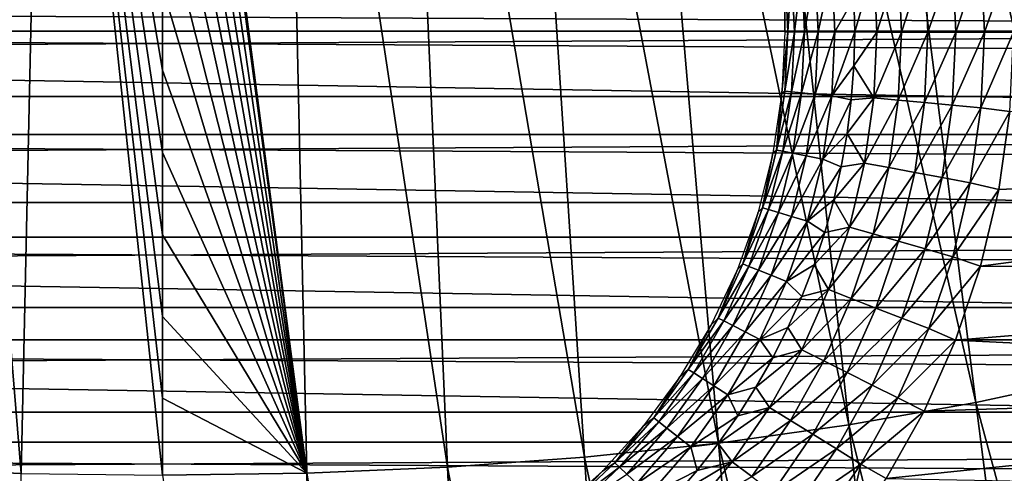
# Model space of a CAD drawing. Header units: millimetres. Extents: x -300 to 300, y -500 to 500.
# Tile 423 of 656: x -2 to 15, y -118 to -110. Entities that reach past the tile are written whole.
import ezdxf

# ---------------------------------------------------------------- set-up
doc = ezdxf.new("R2010")
doc.units = ezdxf.units.MM
doc.header["$LTSCALE"] = 81.481481
for name, color, linetype in [('19', 7, 'CONTINUOUS'), ('20', 7, 'CONTINUOUS'), ('34', 7, 'CONTINUOUS'), ('5', 7, 'CONTINUOUS'), ('51', 7, 'CONTINUOUS'), ('52', 7, 'CONTINUOUS'), ('53', 7, 'CONTINUOUS'), ('54', 7, 'CONTINUOUS'), ('6', 7, 'CONTINUOUS'), ('63', 7, 'CONTINUOUS')]:
    doc.layers.add(name, color=color, linetype=linetype)

msp = doc.modelspace()

# ---------------------------------------------------------------- linework, layer by layer
at = {"layer": '19', "color": 7, "linetype": 'CONTINUOUS'}
for points in [[(13.601, -97.05, 77.168), (18.48, -115.49, 77.172), (15.349, -96.597, 77.159), (13.601, -97.05, 77.168)], [(11.806, -97.44, 77.176), (16.375, -116.029, 77.184), (13.601, -97.05, 77.168), (11.806, -97.44, 77.176)], [(16.375, -116.029, 77.184), (18.48, -115.49, 77.172), (13.601, -97.05, 77.168), (16.375, -116.029, 77.184)], [(9.962, -97.769, 77.183), (14.214, -116.495, 77.196), (11.806, -97.44, 77.176), (9.962, -97.769, 77.183)], [(14.214, -116.495, 77.196), (16.375, -116.029, 77.184), (11.806, -97.44, 77.176), (14.214, -116.495, 77.196)], [(8.069, -98.037, 77.189), (11.993, -116.887, 77.206), (9.962, -97.769, 77.183), (8.069, -98.037, 77.189)], [(11.993, -116.887, 77.206), (14.214, -116.495, 77.196), (9.962, -97.769, 77.183), (11.993, -116.887, 77.206)], [(6.127, -98.245, 77.193), (9.714, -117.206, 77.214), (8.069, -98.037, 77.189), (6.127, -98.245, 77.193)], [(9.714, -117.206, 77.214), (11.993, -116.887, 77.206), (8.069, -98.037, 77.189), (9.714, -117.206, 77.214)], [(4.135, -98.393, 77.197), (7.376, -117.454, 77.22), (6.127, -98.245, 77.193), (4.135, -98.393, 77.197)], [(7.376, -117.454, 77.22), (9.714, -117.206, 77.214), (6.127, -98.245, 77.193), (7.376, -117.454, 77.22)], [(2.093, -98.481, 77.199), (4.978, -117.63, 77.225), (4.135, -98.393, 77.197), (2.093, -98.481, 77.199)], [(4.978, -117.63, 77.225), (7.376, -117.454, 77.22), (4.135, -98.393, 77.197), (4.978, -117.63, 77.225)], [(0, -98.511, 77.199), (2.519, -117.735, 77.228), (2.093, -98.481, 77.199), (0, -98.511, 77.199)], [(0, -98.915, 77.2), (2.519, -117.735, 77.228), (0, -98.511, 77.199), (0, -98.915, 77.2)], [(2.519, -117.735, 77.228), (4.978, -117.63, 77.225), (2.093, -98.481, 77.199), (2.519, -117.735, 77.228)], [(0, -100.407, 77.203), (2.519, -117.735, 77.228), (0, -98.915, 77.2), (0, -100.407, 77.203)], [(0, -101.893, 77.206), (2.519, -117.735, 77.228), (0, -100.407, 77.203), (0, -101.893, 77.206)], [(0, -103.372, 77.209), (2.519, -117.735, 77.228), (0, -101.893, 77.206), (0, -103.372, 77.209)], [(0, -104.845, 77.211), (2.519, -117.735, 77.228), (0, -103.372, 77.209), (0, -104.845, 77.211)], [(0, -106.313, 77.214), (2.519, -117.735, 77.228), (0, -104.845, 77.211), (0, -106.313, 77.214)], [(0, -107.774, 77.216), (2.519, -117.735, 77.228), (0, -106.313, 77.214), (0, -107.774, 77.216)], [(0, -109.229, 77.218), (2.519, -117.735, 77.228), (0, -107.774, 77.216), (0, -109.229, 77.218)], [(0, -110.679, 77.221), (2.519, -117.735, 77.228), (0, -109.229, 77.218), (0, -110.679, 77.221)], [(0, -112.122, 77.222), (2.519, -117.735, 77.228), (0, -110.679, 77.221), (0, -112.122, 77.222)], [(0, -113.56, 77.224), (2.519, -117.735, 77.228), (0, -112.122, 77.222), (0, -113.56, 77.224)], [(0, -114.992, 77.226), (2.519, -117.735, 77.228), (0, -113.56, 77.224), (0, -114.992, 77.226)], [(0, -116.419, 77.228), (2.519, -117.735, 77.228), (0, -114.992, 77.226), (0, -116.419, 77.228)], [(14.214, -116.495, 77.196), (19.152, -134.77, 77.173), (16.375, -116.029, 77.184), (14.214, -116.495, 77.196)], [(0, -117.77, 77.229), (2.519, -117.735, 77.228), (0, -116.419, 77.228), (0, -117.77, 77.229)], [(11.993, -116.887, 77.206), (16.623, -135.309, 77.188), (14.214, -116.495, 77.196), (11.993, -116.887, 77.206)], [(16.623, -135.309, 77.188), (19.152, -134.77, 77.173), (14.214, -116.495, 77.196), (16.623, -135.309, 77.188)], [(9.714, -117.206, 77.214), (14.026, -135.763, 77.201), (11.993, -116.887, 77.206), (9.714, -117.206, 77.214)], [(14.026, -135.763, 77.201), (16.623, -135.309, 77.188), (11.993, -116.887, 77.206), (14.026, -135.763, 77.201)], [(7.376, -117.454, 77.22), (11.361, -136.133, 77.212), (9.714, -117.206, 77.214), (7.376, -117.454, 77.22)], [(11.361, -136.133, 77.212), (14.026, -135.763, 77.201), (9.714, -117.206, 77.214), (11.361, -136.133, 77.212)], [(4.978, -117.63, 77.225), (8.626, -136.419, 77.221), (7.376, -117.454, 77.22), (4.978, -117.63, 77.225)], [(8.626, -136.419, 77.221), (11.361, -136.133, 77.212), (7.376, -117.454, 77.22), (8.626, -136.419, 77.221)], [(2.519, -117.735, 77.228), (5.821, -136.623, 77.227), (4.978, -117.63, 77.225), (2.519, -117.735, 77.228)], [(5.821, -136.623, 77.227), (8.626, -136.419, 77.221), (4.978, -117.63, 77.225), (5.821, -136.623, 77.227)], [(0, -117.77, 77.229), (2.946, -136.745, 77.231), (2.519, -117.735, 77.228), (0, -117.77, 77.229)], [(2.946, -136.745, 77.231), (5.821, -136.623, 77.227), (2.519, -117.735, 77.228), (2.946, -136.745, 77.231)]]:
    msp.add_3dface(points, dxfattribs=at)
at = {"layer": '20', "color": 7, "linetype": 'CONTINUOUS'}
for points in [[(-2.474, -117.736, 77.228), (-4.062, -98.397, 77.197), (-4.89, -117.635, 77.225), (-2.474, -117.736, 77.228)], [(-2.055, -98.482, 77.199), (-4.062, -98.397, 77.197), (-2.474, -117.736, 77.228), (-2.055, -98.482, 77.199)], [(0, -117.77, 77.229), (-2.055, -98.482, 77.199), (-2.474, -117.736, 77.228), (0, -117.77, 77.229)], [(0, -117.77, 77.229), (0, -116.419, 77.228), (-2.055, -98.482, 77.199), (0, -117.77, 77.229)], [(0, -116.419, 77.228), (0, -114.992, 77.226), (-2.055, -98.482, 77.199), (0, -116.419, 77.228)], [(0, -114.992, 77.226), (0, -113.56, 77.224), (-2.055, -98.482, 77.199), (0, -114.992, 77.226)], [(0, -113.56, 77.224), (0, -112.122, 77.222), (-2.055, -98.482, 77.199), (0, -113.56, 77.224)], [(0, -112.122, 77.222), (0, -110.679, 77.221), (-2.055, -98.482, 77.199), (0, -112.122, 77.222)], [(0, -110.679, 77.221), (0, -109.229, 77.218), (-2.055, -98.482, 77.199), (0, -110.679, 77.221)], [(-2.474, -117.736, 77.228), (-4.89, -117.635, 77.225), (-2.893, -136.746, 77.231), (-2.474, -117.736, 77.228)]]:
    msp.add_3dface(points, dxfattribs=at)
at = {"layer": '34', "color": 7, "linetype": 'CONTINUOUS'}
for points in [[(53, -109.5, 501.493), (53, -110, 501.493), (-53, -109.5, 501.493), (53, -109.5, 501.493)], [(-53, -109.5, 501.493), (53, -110, 501.493), (-53, -110, 501.493), (-53, -109.5, 501.493)], [(53, -110, 501.493), (52.969, -111.803, 501.493), (-53, -110, 501.493), (53, -110, 501.493)], [(-53, -110, 501.493), (52.969, -111.803, 501.493), (-52.969, -111.803, 501.493), (-53, -110, 501.493)], [(52.969, -111.803, 501.493), (52.877, -113.603, 501.493), (-52.969, -111.803, 501.493), (52.969, -111.803, 501.493)], [(-52.969, -111.803, 501.493), (52.877, -113.603, 501.493), (-52.877, -113.603, 501.493), (-52.969, -111.803, 501.493)], [(52.877, -113.603, 501.493), (52.724, -115.4, 501.493), (-52.877, -113.603, 501.493), (52.877, -113.603, 501.493)], [(-52.877, -113.603, 501.493), (52.724, -115.4, 501.493), (-52.724, -115.4, 501.493), (-52.877, -113.603, 501.493)], [(52.724, -115.4, 501.493), (52.51, -117.19, 501.493), (-52.724, -115.4, 501.493), (52.724, -115.4, 501.493)], [(-52.724, -115.4, 501.493), (52.51, -117.19, 501.493), (-52.51, -117.19, 501.493), (-52.724, -115.4, 501.493)], [(52.51, -117.19, 501.493), (52.235, -118.972, 501.493), (-52.51, -117.19, 501.493), (52.51, -117.19, 501.493)], [(-52.51, -117.19, 501.493), (52.235, -118.972, 501.493), (-52.235, -118.972, 501.493), (-52.51, -117.19, 501.493)]]:
    msp.add_3dface(points, dxfattribs=at)
at = {"layer": '5', "color": 7, "linetype": 'CONTINUOUS'}
for points in [[(161.835, -109.277, 11), (161.785, -111.142, 11), (-161.835, -109.278, 11), (161.835, -109.277, 11)], [(161.785, -111.142, 11), (-161.785, -111.142, 11), (-161.835, -109.278, 11), (161.785, -111.142, 11)], [(161.785, -111.142, 11), (161.733, -112.994, 11), (-161.785, -111.142, 11), (161.785, -111.142, 11)], [(161.733, -112.994, 11), (-161.733, -112.994, 11), (-161.785, -111.142, 11), (161.733, -112.994, 11)], [(161.733, -112.994, 11), (161.68, -114.834, 11), (-161.733, -112.994, 11), (161.733, -112.994, 11)], [(161.68, -114.834, 11), (-161.68, -114.835, 11), (-161.733, -112.994, 11), (161.68, -114.834, 11)], [(161.68, -114.834, 11), (161.625, -116.663, 11), (-161.68, -114.835, 11), (161.68, -114.834, 11)], [(161.625, -116.663, 11), (-161.625, -116.664, 11), (-161.68, -114.835, 11), (161.625, -116.663, 11)], [(161.625, -116.663, 11), (161.57, -118.481, 11), (-161.625, -116.664, 11), (161.625, -116.663, 11)], [(161.57, -118.481, 11), (-161.57, -118.482, 11), (-161.625, -116.664, 11), (161.57, -118.481, 11)]]:
    msp.add_3dface(points, dxfattribs=at)
at = {"layer": '51', "color": 7, "linetype": 'CONTINUOUS'}
for points in [[(12.082, -110.605, 544.87), (12.485, -110.012, 545.2), (12.097, -110.011, 544.87), (12.082, -110.605, 544.87)], [(12.431, -111.164, 545.2), (12.485, -110.012, 545.2), (12.082, -110.605, 544.87), (12.431, -111.164, 545.2)], [(12.858, -111.204, 545.479), (12.915, -110.012, 545.479), (12.431, -111.164, 545.2), (12.858, -111.204, 545.479)], [(12.431, -111.164, 545.2), (12.915, -110.012, 545.479), (12.485, -110.012, 545.2), (12.431, -111.164, 545.2)], [(13.318, -111.247, 545.701), (13.376, -110.012, 545.701), (12.858, -111.204, 545.479), (13.318, -111.247, 545.701)], [(12.858, -111.204, 545.479), (13.376, -110.012, 545.701), (12.915, -110.012, 545.479), (12.858, -111.204, 545.479)], [(13.318, -111.247, 545.701), (13.862, -110.013, 545.862), (13.376, -110.012, 545.701), (13.318, -111.247, 545.701)], [(13.802, -111.292, 545.862), (13.862, -110.013, 545.862), (13.318, -111.247, 545.701), (13.802, -111.292, 545.862)], [(14.302, -111.339, 545.96), (14.365, -110.013, 545.96), (13.802, -111.292, 545.862), (14.302, -111.339, 545.96)], [(13.802, -111.292, 545.862), (14.365, -110.013, 545.96), (13.862, -110.013, 545.862), (13.802, -111.292, 545.862)], [(14.365, -110.013, 545.96), (14.302, -111.339, 545.96), (14.875, -110.014, 545.993), (14.365, -110.013, 545.96)], [(14.875, -110.014, 545.993), (14.302, -111.339, 545.96), (14.809, -111.403, 545.993), (14.875, -110.014, 545.993)], [(12.037, -111.197, 544.87), (12.431, -111.164, 545.2), (12.082, -110.605, 544.87), (12.037, -111.197, 544.87)], [(12.27, -112.306, 545.2), (12.431, -111.164, 545.2), (11.964, -111.786, 544.87), (12.27, -112.306, 545.2)], [(11.964, -111.786, 544.87), (12.431, -111.164, 545.2), (12.037, -111.197, 544.87), (11.964, -111.786, 544.87)], [(12.27, -112.306, 545.2), (12.858, -111.204, 545.479), (12.431, -111.164, 545.2), (12.27, -112.306, 545.2)], [(12.692, -112.385, 545.479), (12.858, -111.204, 545.479), (12.27, -112.306, 545.2), (12.692, -112.385, 545.479)], [(12.692, -112.385, 545.479), (13.318, -111.247, 545.701), (12.858, -111.204, 545.479), (12.692, -112.385, 545.479)], [(13.146, -112.47, 545.701), (13.318, -111.247, 545.701), (12.692, -112.385, 545.479), (13.146, -112.47, 545.701)], [(13.146, -112.47, 545.701), (13.802, -111.292, 545.862), (13.318, -111.247, 545.701), (13.146, -112.47, 545.701)], [(13.624, -112.56, 545.862), (13.802, -111.292, 545.862), (13.146, -112.47, 545.701), (13.624, -112.56, 545.862)], [(13.624, -112.56, 545.862), (14.302, -111.339, 545.96), (13.802, -111.292, 545.862), (13.624, -112.56, 545.862)], [(14.118, -112.653, 545.96), (14.302, -111.339, 545.96), (13.624, -112.56, 545.862), (14.118, -112.653, 545.96)], [(14.302, -111.339, 545.96), (14.118, -112.653, 545.96), (14.809, -111.403, 545.993), (14.302, -111.339, 545.96)], [(14.809, -111.403, 545.993), (14.118, -112.653, 545.96), (14.615, -112.771, 545.993), (14.809, -111.403, 545.993)], [(11.862, -112.371, 544.87), (12.27, -112.306, 545.2), (11.964, -111.786, 544.87), (11.862, -112.371, 544.87)], [(12.005, -113.428, 545.2), (12.27, -112.306, 545.2), (11.732, -112.95, 544.87), (12.005, -113.428, 545.2)], [(11.732, -112.95, 544.87), (12.27, -112.306, 545.2), (11.862, -112.371, 544.87), (11.732, -112.95, 544.87)], [(12.005, -113.428, 545.2), (12.692, -112.385, 545.479), (12.27, -112.306, 545.2), (12.005, -113.428, 545.2)], [(12.418, -113.546, 545.479), (12.692, -112.385, 545.479), (12.005, -113.428, 545.2), (12.418, -113.546, 545.479)], [(12.418, -113.546, 545.479), (13.146, -112.47, 545.701), (12.692, -112.385, 545.479), (12.418, -113.546, 545.479)], [(12.862, -113.673, 545.701), (13.146, -112.47, 545.701), (12.418, -113.546, 545.479), (12.862, -113.673, 545.701)], [(12.862, -113.673, 545.701), (13.624, -112.56, 545.862), (13.146, -112.47, 545.701), (12.862, -113.673, 545.701)], [(13.329, -113.806, 545.862), (13.624, -112.56, 545.862), (12.862, -113.673, 545.701), (13.329, -113.806, 545.862)], [(13.329, -113.806, 545.862), (14.118, -112.653, 545.96), (13.624, -112.56, 545.862), (13.329, -113.806, 545.862)], [(13.813, -113.944, 545.96), (14.118, -112.653, 545.96), (13.329, -113.806, 545.862), (13.813, -113.944, 545.96)], [(14.118, -112.653, 545.96), (13.813, -113.944, 545.96), (14.615, -112.771, 545.993), (14.118, -112.653, 545.96)], [(14.615, -112.771, 545.993), (13.813, -113.944, 545.96), (14.297, -114.108, 545.993), (14.615, -112.771, 545.993)], [(11.573, -113.522, 544.87), (12.005, -113.428, 545.2), (11.732, -112.95, 544.87), (11.573, -113.522, 544.87)], [(11.638, -114.521, 545.2), (12.005, -113.428, 545.2), (11.386, -114.086, 544.87), (11.638, -114.521, 545.2)], [(11.386, -114.086, 544.87), (12.005, -113.428, 545.2), (11.573, -113.522, 544.87), (11.386, -114.086, 544.87)], [(11.638, -114.521, 545.2), (12.418, -113.546, 545.479), (12.005, -113.428, 545.2), (11.638, -114.521, 545.2)], [(12.038, -114.677, 545.479), (12.418, -113.546, 545.479), (11.638, -114.521, 545.2), (12.038, -114.677, 545.479)], [(12.038, -114.677, 545.479), (12.862, -113.673, 545.701), (12.418, -113.546, 545.479), (12.038, -114.677, 545.479)], [(12.468, -114.844, 545.701), (12.862, -113.673, 545.701), (12.038, -114.677, 545.479), (12.468, -114.844, 545.701)], [(12.468, -114.844, 545.701), (13.329, -113.806, 545.862), (12.862, -113.673, 545.701), (12.468, -114.844, 545.701)], [(12.921, -115.02, 545.862), (13.329, -113.806, 545.862), (12.468, -114.844, 545.701), (12.921, -115.02, 545.862)], [(12.921, -115.02, 545.862), (13.813, -113.944, 545.96), (13.329, -113.806, 545.862), (12.921, -115.02, 545.862)], [(11.172, -114.64, 544.87), (11.638, -114.521, 545.2), (11.386, -114.086, 544.87), (11.172, -114.64, 544.87)], [(13.39, -115.202, 545.96), (13.813, -113.944, 545.96), (12.921, -115.02, 545.862), (13.39, -115.202, 545.96)], [(13.813, -113.944, 545.96), (13.39, -115.202, 545.96), (14.297, -114.108, 545.993), (13.813, -113.944, 545.96)], [(14.297, -114.108, 545.993), (13.39, -115.202, 545.96), (13.86, -115.402, 545.993), (14.297, -114.108, 545.993)], [(11.171, -115.576, 545.2), (11.638, -114.521, 545.2), (10.931, -115.182, 544.87), (11.171, -115.576, 545.2)], [(10.931, -115.182, 544.87), (11.638, -114.521, 545.2), (11.172, -114.64, 544.87), (10.931, -115.182, 544.87)], [(11.171, -115.576, 545.2), (12.038, -114.677, 545.479), (11.638, -114.521, 545.2), (11.171, -115.576, 545.2)], [(11.555, -115.767, 545.479), (12.038, -114.677, 545.479), (11.171, -115.576, 545.2), (11.555, -115.767, 545.479)], [(11.555, -115.767, 545.479), (12.468, -114.844, 545.701), (12.038, -114.677, 545.479), (11.555, -115.767, 545.479)], [(11.968, -115.973, 545.701), (12.468, -114.844, 545.701), (11.555, -115.767, 545.479), (11.968, -115.973, 545.701)], [(11.968, -115.973, 545.701), (12.921, -115.02, 545.862), (12.468, -114.844, 545.701), (11.968, -115.973, 545.701)], [(12.403, -116.19, 545.862), (12.921, -115.02, 545.862), (11.968, -115.973, 545.701), (12.403, -116.19, 545.862)], [(12.403, -116.19, 545.862), (13.39, -115.202, 545.96), (12.921, -115.02, 545.862), (12.403, -116.19, 545.862)], [(10.663, -115.712, 544.87), (11.171, -115.576, 545.2), (10.931, -115.182, 544.87), (10.663, -115.712, 544.87)], [(12.853, -116.415, 545.96), (13.39, -115.202, 545.96), (12.403, -116.19, 545.862), (12.853, -116.415, 545.96)], [(13.39, -115.202, 545.96), (12.853, -116.415, 545.96), (13.86, -115.402, 545.993), (13.39, -115.202, 545.96)], [(13.86, -115.402, 545.993), (12.853, -116.415, 545.96), (13.309, -116.645, 545.993), (13.86, -115.402, 545.993)], [(10.609, -116.583, 545.2), (11.171, -115.576, 545.2), (10.37, -116.229, 544.87), (10.609, -116.583, 545.2)], [(10.37, -116.229, 544.87), (11.171, -115.576, 545.2), (10.663, -115.712, 544.87), (10.37, -116.229, 544.87)], [(10.609, -116.583, 545.2), (11.555, -115.767, 545.479), (11.171, -115.576, 545.2), (10.609, -116.583, 545.2)], [(10.974, -116.809, 545.479), (11.555, -115.767, 545.479), (10.609, -116.583, 545.2), (10.974, -116.809, 545.479)], [(10.974, -116.809, 545.479), (11.968, -115.973, 545.701), (11.555, -115.767, 545.479), (10.974, -116.809, 545.479)], [(11.366, -117.052, 545.701), (11.968, -115.973, 545.701), (10.974, -116.809, 545.479), (11.366, -117.052, 545.701)], [(11.366, -117.052, 545.701), (12.403, -116.19, 545.862), (11.968, -115.973, 545.701), (11.366, -117.052, 545.701)], [(10.052, -116.73, 544.87), (10.609, -116.583, 545.2), (10.37, -116.229, 544.87), (10.052, -116.73, 544.87)], [(11.779, -117.308, 545.862), (12.403, -116.19, 545.862), (11.366, -117.052, 545.701), (11.779, -117.308, 545.862)], [(11.779, -117.308, 545.862), (12.853, -116.415, 545.96), (12.403, -116.19, 545.862), (11.779, -117.308, 545.862)], [(12.206, -117.574, 545.96), (12.853, -116.415, 545.96), (11.779, -117.308, 545.862), (12.206, -117.574, 545.96)], [(12.853, -116.415, 545.96), (12.206, -117.574, 545.96), (13.309, -116.645, 545.993), (12.853, -116.415, 545.96)], [(9.956, -117.533, 545.2), (10.609, -116.583, 545.2), (9.71, -117.215, 544.87), (9.956, -117.533, 545.2)], [(9.71, -117.215, 544.87), (10.609, -116.583, 545.2), (10.052, -116.73, 544.87), (9.71, -117.215, 544.87)], [(9.956, -117.533, 545.2), (10.974, -116.809, 545.479), (10.609, -116.583, 545.2), (9.956, -117.533, 545.2)], [(13.309, -116.645, 545.993), (12.206, -117.574, 545.96), (12.649, -117.828, 545.993), (13.309, -116.645, 545.993)], [(10.299, -117.792, 545.479), (10.974, -116.809, 545.479), (9.956, -117.533, 545.2), (10.299, -117.792, 545.479)], [(10.299, -117.792, 545.479), (11.366, -117.052, 545.701), (10.974, -116.809, 545.479), (10.299, -117.792, 545.479)], [(10.667, -118.071, 545.701), (11.366, -117.052, 545.701), (10.299, -117.792, 545.479), (10.667, -118.071, 545.701)], [(10.667, -118.071, 545.701), (11.779, -117.308, 545.862), (11.366, -117.052, 545.701), (10.667, -118.071, 545.701)], [(9.344, -117.683, 544.87), (9.956, -117.533, 545.2), (9.71, -117.215, 544.87), (9.344, -117.683, 544.87)], [(11.054, -118.364, 545.862), (11.779, -117.308, 545.862), (10.667, -118.071, 545.701), (11.054, -118.364, 545.862)], [(11.054, -118.364, 545.862), (12.206, -117.574, 545.96), (11.779, -117.308, 545.862), (11.054, -118.364, 545.862)], [(9.219, -118.42, 545.2), (9.956, -117.533, 545.2), (8.956, -118.132, 544.87), (9.219, -118.42, 545.2)], [(8.956, -118.132, 544.87), (9.956, -117.533, 545.2), (9.344, -117.683, 544.87), (8.956, -118.132, 544.87)], [(9.219, -118.42, 545.2), (10.299, -117.792, 545.479), (9.956, -117.533, 545.2), (9.219, -118.42, 545.2)], [(11.455, -118.667, 545.96), (12.206, -117.574, 545.96), (11.054, -118.364, 545.862), (11.455, -118.667, 545.96)], [(12.206, -117.574, 545.96), (11.455, -118.667, 545.96), (11.888, -118.942, 545.993), (12.206, -117.574, 545.96)], [(12.649, -117.828, 545.993), (12.206, -117.574, 545.96), (11.888, -118.942, 545.993), (12.649, -117.828, 545.993)]]:
    msp.add_3dface(points, dxfattribs=at)
at = {"layer": '52', "color": 7, "linetype": 'CONTINUOUS'}
for points in [[(10.928, -110.01, 542.64), (10.878, -110.01, 542.132), (10.825, -111.076, 542.132), (10.928, -110.01, 542.64)], [(10.878, -111.049, 542.64), (10.928, -110.01, 542.64), (10.825, -111.076, 542.132), (10.878, -111.049, 542.64)], [(10.928, -110.01, 542.64), (10.878, -111.049, 542.64), (11.043, -110.01, 543.139), (10.928, -110.01, 542.64)], [(11.043, -110.01, 543.139), (10.878, -111.049, 542.64), (10.992, -111.06, 543.139), (11.043, -110.01, 543.139)], [(11.169, -111.077, 543.619), (11.221, -110.01, 543.619), (10.992, -111.06, 543.139), (11.169, -111.077, 543.619)], [(11.221, -110.01, 543.619), (11.043, -110.01, 543.139), (10.992, -111.06, 543.139), (11.221, -110.01, 543.619)], [(11.459, -110.011, 544.072), (11.221, -110.01, 543.619), (11.169, -111.077, 543.619), (11.459, -110.011, 544.072)], [(11.406, -111.1, 544.072), (11.459, -110.011, 544.072), (11.169, -111.077, 543.619), (11.406, -111.1, 544.072)], [(11.698, -111.128, 544.492), (11.752, -110.011, 544.492), (11.406, -111.1, 544.072), (11.698, -111.128, 544.492)], [(11.752, -110.011, 544.492), (11.459, -110.011, 544.072), (11.406, -111.1, 544.072), (11.752, -110.011, 544.492)], [(12.082, -110.605, 544.87), (12.097, -110.011, 544.87), (11.698, -111.128, 544.492), (12.082, -110.605, 544.87)], [(11.698, -111.128, 544.492), (12.097, -110.011, 544.87), (11.752, -110.011, 544.492), (11.698, -111.128, 544.492)], [(12.037, -111.197, 544.87), (12.082, -110.605, 544.87), (11.698, -111.128, 544.492), (12.037, -111.197, 544.87)], [(10.667, -112.131, 542.132), (10.729, -112.078, 542.64), (10.825, -111.076, 542.132), (10.667, -112.131, 542.132)], [(10.729, -112.078, 542.64), (10.878, -111.049, 542.64), (10.825, -111.076, 542.132), (10.729, -112.078, 542.64)], [(10.878, -111.049, 542.64), (10.729, -112.078, 542.64), (10.992, -111.06, 543.139), (10.878, -111.049, 542.64)], [(10.729, -112.078, 542.64), (10.842, -112.1, 543.139), (10.992, -111.06, 543.139), (10.729, -112.078, 542.64)], [(10.842, -112.1, 543.139), (11.169, -111.077, 543.619), (10.992, -111.06, 543.139), (10.842, -112.1, 543.139)], [(11.016, -112.134, 543.619), (11.169, -111.077, 543.619), (10.842, -112.1, 543.139), (11.016, -112.134, 543.619)], [(11.016, -112.134, 543.619), (11.406, -111.1, 544.072), (11.169, -111.077, 543.619), (11.016, -112.134, 543.619)], [(11.249, -112.179, 544.072), (11.406, -111.1, 544.072), (11.016, -112.134, 543.619), (11.249, -112.179, 544.072)], [(11.249, -112.179, 544.072), (11.698, -111.128, 544.492), (11.406, -111.1, 544.072), (11.249, -112.179, 544.072)], [(11.538, -112.235, 544.492), (11.698, -111.128, 544.492), (11.249, -112.179, 544.072), (11.538, -112.235, 544.492)], [(11.538, -112.235, 544.492), (12.037, -111.197, 544.87), (11.698, -111.128, 544.492), (11.538, -112.235, 544.492)], [(11.964, -111.786, 544.87), (12.037, -111.197, 544.87), (11.538, -112.235, 544.492), (11.964, -111.786, 544.87)], [(11.862, -112.371, 544.87), (11.964, -111.786, 544.87), (11.538, -112.235, 544.492), (11.862, -112.371, 544.87)], [(10.407, -113.166, 542.132), (10.483, -113.089, 542.64), (10.667, -112.131, 542.132), (10.407, -113.166, 542.132)], [(10.483, -113.089, 542.64), (10.729, -112.078, 542.64), (10.667, -112.131, 542.132), (10.483, -113.089, 542.64)], [(10.729, -112.078, 542.64), (10.483, -113.089, 542.64), (10.842, -112.1, 543.139), (10.729, -112.078, 542.64)], [(10.483, -113.089, 542.64), (10.593, -113.121, 543.139), (10.842, -112.1, 543.139), (10.483, -113.089, 542.64)], [(10.593, -113.121, 543.139), (11.016, -112.134, 543.619), (10.842, -112.1, 543.139), (10.593, -113.121, 543.139)], [(10.763, -113.171, 543.619), (11.016, -112.134, 543.619), (10.593, -113.121, 543.139), (10.763, -113.171, 543.619)], [(10.763, -113.171, 543.619), (11.249, -112.179, 544.072), (11.016, -112.134, 543.619), (10.763, -113.171, 543.619)], [(10.991, -113.239, 544.072), (11.249, -112.179, 544.072), (10.763, -113.171, 543.619), (10.991, -113.239, 544.072)], [(10.991, -113.239, 544.072), (11.538, -112.235, 544.492), (11.249, -112.179, 544.072), (10.991, -113.239, 544.072)], [(11.273, -113.322, 544.492), (11.538, -112.235, 544.492), (10.991, -113.239, 544.072), (11.273, -113.322, 544.492)], [(11.273, -113.322, 544.492), (11.862, -112.371, 544.87), (11.538, -112.235, 544.492), (11.273, -113.322, 544.492)], [(11.732, -112.95, 544.87), (11.862, -112.371, 544.87), (11.273, -113.322, 544.492), (11.732, -112.95, 544.87)], [(11.573, -113.522, 544.87), (11.732, -112.95, 544.87), (11.273, -113.322, 544.492), (11.573, -113.522, 544.87)], [(10.047, -114.17, 542.132), (10.141, -114.071, 542.64), (10.407, -113.166, 542.132), (10.047, -114.17, 542.132)], [(10.141, -114.071, 542.64), (10.483, -113.089, 542.64), (10.407, -113.166, 542.132), (10.141, -114.071, 542.64)], [(10.483, -113.089, 542.64), (10.141, -114.071, 542.64), (10.593, -113.121, 543.139), (10.483, -113.089, 542.64)], [(10.141, -114.071, 542.64), (10.248, -114.114, 543.139), (10.593, -113.121, 543.139), (10.141, -114.071, 542.64)], [(10.248, -114.114, 543.139), (10.763, -113.171, 543.619), (10.593, -113.121, 543.139), (10.248, -114.114, 543.139)], [(10.413, -114.18, 543.619), (10.763, -113.171, 543.619), (10.248, -114.114, 543.139), (10.413, -114.18, 543.619)], [(10.413, -114.18, 543.619), (10.991, -113.239, 544.072), (10.763, -113.171, 543.619), (10.413, -114.18, 543.619)], [(10.634, -114.269, 544.072), (10.991, -113.239, 544.072), (10.413, -114.18, 543.619), (10.634, -114.269, 544.072)], [(10.634, -114.269, 544.072), (11.273, -113.322, 544.492), (10.991, -113.239, 544.072), (10.634, -114.269, 544.072)], [(10.906, -114.378, 544.492), (11.273, -113.322, 544.492), (10.634, -114.269, 544.072), (10.906, -114.378, 544.492)], [(10.906, -114.378, 544.492), (11.573, -113.522, 544.87), (11.273, -113.322, 544.492), (10.906, -114.378, 544.492)], [(11.386, -114.086, 544.87), (11.573, -113.522, 544.87), (10.906, -114.378, 544.492), (11.386, -114.086, 544.87)], [(9.709, -115.017, 542.64), (10.141, -114.071, 542.64), (10.047, -114.17, 542.132), (9.709, -115.017, 542.64)], [(10.141, -114.071, 542.64), (9.709, -115.017, 542.64), (10.248, -114.114, 543.139), (10.141, -114.071, 542.64)], [(11.172, -114.64, 544.87), (11.386, -114.086, 544.87), (10.906, -114.378, 544.492), (11.172, -114.64, 544.87)], [(9.59, -115.134, 542.132), (9.709, -115.017, 542.64), (10.047, -114.17, 542.132), (9.59, -115.134, 542.132)], [(9.709, -115.017, 542.64), (9.811, -115.069, 543.139), (10.248, -114.114, 543.139), (9.709, -115.017, 542.64)], [(9.811, -115.069, 543.139), (10.413, -114.18, 543.619), (10.248, -114.114, 543.139), (9.811, -115.069, 543.139)], [(9.969, -115.151, 543.619), (10.413, -114.18, 543.619), (9.811, -115.069, 543.139), (9.969, -115.151, 543.619)], [(9.969, -115.151, 543.619), (10.634, -114.269, 544.072), (10.413, -114.18, 543.619), (9.969, -115.151, 543.619)], [(10.18, -115.26, 544.072), (10.634, -114.269, 544.072), (9.969, -115.151, 543.619), (10.18, -115.26, 544.072)], [(10.18, -115.26, 544.072), (10.906, -114.378, 544.492), (10.634, -114.269, 544.072), (10.18, -115.26, 544.072)], [(10.441, -115.395, 544.492), (10.906, -114.378, 544.492), (10.18, -115.26, 544.072), (10.441, -115.395, 544.492)], [(10.441, -115.395, 544.492), (11.172, -114.64, 544.87), (10.906, -114.378, 544.492), (10.441, -115.395, 544.492)], [(10.931, -115.182, 544.87), (11.172, -114.64, 544.87), (10.441, -115.395, 544.492), (10.931, -115.182, 544.87)], [(9.041, -116.049, 542.132), (9.188, -115.917, 542.64), (9.59, -115.134, 542.132), (9.041, -116.049, 542.132)], [(9.188, -115.917, 542.64), (9.709, -115.017, 542.64), (9.59, -115.134, 542.132), (9.188, -115.917, 542.64)], [(9.709, -115.017, 542.64), (9.188, -115.917, 542.64), (9.811, -115.069, 543.139), (9.709, -115.017, 542.64)], [(9.188, -115.917, 542.64), (9.284, -115.979, 543.139), (9.811, -115.069, 543.139), (9.188, -115.917, 542.64)], [(9.284, -115.979, 543.139), (9.969, -115.151, 543.619), (9.811, -115.069, 543.139), (9.284, -115.979, 543.139)], [(9.434, -116.075, 543.619), (9.969, -115.151, 543.619), (9.284, -115.979, 543.139), (9.434, -116.075, 543.619)], [(9.434, -116.075, 543.619), (10.18, -115.26, 544.072), (9.969, -115.151, 543.619), (9.434, -116.075, 543.619)], [(9.634, -116.204, 544.072), (10.18, -115.26, 544.072), (9.434, -116.075, 543.619), (9.634, -116.204, 544.072)], [(9.634, -116.204, 544.072), (10.441, -115.395, 544.492), (10.18, -115.26, 544.072), (9.634, -116.204, 544.072)], [(10.663, -115.712, 544.87), (10.931, -115.182, 544.87), (10.441, -115.395, 544.492), (10.663, -115.712, 544.87)], [(9.881, -116.363, 544.492), (10.441, -115.395, 544.492), (9.634, -116.204, 544.072), (9.881, -116.363, 544.492)], [(9.881, -116.363, 544.492), (10.663, -115.712, 544.87), (10.441, -115.395, 544.492), (9.881, -116.363, 544.492)], [(10.37, -116.229, 544.87), (10.663, -115.712, 544.87), (9.881, -116.363, 544.492), (10.37, -116.229, 544.87)], [(8.584, -116.763, 542.64), (9.188, -115.917, 542.64), (9.041, -116.049, 542.132), (8.584, -116.763, 542.64)], [(9.188, -115.917, 542.64), (8.584, -116.763, 542.64), (9.284, -115.979, 543.139), (9.188, -115.917, 542.64)], [(8.584, -116.763, 542.64), (8.674, -116.834, 543.139), (9.284, -115.979, 543.139), (8.584, -116.763, 542.64)], [(8.674, -116.834, 543.139), (9.434, -116.075, 543.619), (9.284, -115.979, 543.139), (8.674, -116.834, 543.139)], [(8.405, -116.905, 542.132), (8.584, -116.763, 542.64), (9.041, -116.049, 542.132), (8.405, -116.905, 542.132)], [(8.814, -116.945, 543.619), (9.434, -116.075, 543.619), (8.674, -116.834, 543.139), (8.814, -116.945, 543.619)], [(8.814, -116.945, 543.619), (9.634, -116.204, 544.072), (9.434, -116.075, 543.619), (8.814, -116.945, 543.619)], [(9, -117.092, 544.072), (9.634, -116.204, 544.072), (8.814, -116.945, 543.619), (9, -117.092, 544.072)], [(9, -117.092, 544.072), (9.881, -116.363, 544.492), (9.634, -116.204, 544.072), (9, -117.092, 544.072)], [(10.052, -116.73, 544.87), (10.37, -116.229, 544.87), (9.881, -116.363, 544.492), (10.052, -116.73, 544.87)], [(9.231, -117.273, 544.492), (9.881, -116.363, 544.492), (9, -117.092, 544.072), (9.231, -117.273, 544.492)], [(9.231, -117.273, 544.492), (10.052, -116.73, 544.87), (9.881, -116.363, 544.492), (9.231, -117.273, 544.492)], [(7.902, -117.549, 542.64), (8.584, -116.763, 542.64), (8.405, -116.905, 542.132), (7.902, -117.549, 542.64)], [(8.584, -116.763, 542.64), (7.902, -117.549, 542.64), (8.674, -116.834, 543.139), (8.584, -116.763, 542.64)], [(7.902, -117.549, 542.64), (7.985, -117.628, 543.139), (8.674, -116.834, 543.139), (7.902, -117.549, 542.64)], [(7.985, -117.628, 543.139), (8.814, -116.945, 543.619), (8.674, -116.834, 543.139), (7.985, -117.628, 543.139)], [(9.71, -117.215, 544.87), (10.052, -116.73, 544.87), (9.231, -117.273, 544.492), (9.71, -117.215, 544.87)], [(7.688, -117.695, 542.132), (7.902, -117.549, 542.64), (8.405, -116.905, 542.132), (7.688, -117.695, 542.132)], [(8.114, -117.751, 543.619), (8.814, -116.945, 543.619), (7.985, -117.628, 543.139), (8.114, -117.751, 543.619)], [(8.114, -117.751, 543.619), (9, -117.092, 544.072), (8.814, -116.945, 543.619), (8.114, -117.751, 543.619)], [(8.286, -117.915, 544.072), (9, -117.092, 544.072), (8.114, -117.751, 543.619), (8.286, -117.915, 544.072)], [(8.286, -117.915, 544.072), (9.231, -117.273, 544.492), (9, -117.092, 544.072), (8.286, -117.915, 544.072)], [(8.498, -118.118, 544.492), (9.231, -117.273, 544.492), (8.286, -117.915, 544.072), (8.498, -118.118, 544.492)], [(8.498, -118.118, 544.492), (9.344, -117.683, 544.87), (9.231, -117.273, 544.492), (8.498, -118.118, 544.492)], [(9.344, -117.683, 544.87), (9.71, -117.215, 544.87), (9.231, -117.273, 544.492), (9.344, -117.683, 544.87)], [(7.149, -118.266, 542.64), (7.902, -117.549, 542.64), (7.688, -117.695, 542.132), (7.149, -118.266, 542.64)], [(7.902, -117.549, 542.64), (7.149, -118.266, 542.64), (7.985, -117.628, 543.139), (7.902, -117.549, 542.64)], [(6.897, -118.412, 542.132), (7.149, -118.266, 542.64), (7.688, -117.695, 542.132), (6.897, -118.412, 542.132)], [(7.149, -118.266, 542.64), (7.224, -118.353, 543.139), (7.985, -117.628, 543.139), (7.149, -118.266, 542.64)], [(7.224, -118.353, 543.139), (8.114, -117.751, 543.619), (7.985, -117.628, 543.139), (7.224, -118.353, 543.139)], [(8.956, -118.132, 544.87), (9.344, -117.683, 544.87), (8.498, -118.118, 544.492), (8.956, -118.132, 544.87)]]:
    msp.add_3dface(points, dxfattribs=at)
at = {"layer": '53', "color": 7, "linetype": 'CONTINUOUS'}
for points in [[(12.861, -108.821, 545.479), (12.915, -110.012, 545.479), (13.319, -108.765, 545.701), (12.861, -108.821, 545.479)], [(12.915, -110.012, 545.479), (13.376, -110.012, 545.701), (13.319, -108.765, 545.701), (12.915, -110.012, 545.479)], [(13.376, -110.012, 545.701), (13.808, -108.776, 545.862), (13.319, -108.765, 545.701), (13.376, -110.012, 545.701)], [(13.862, -110.013, 545.862), (14.304, -108.683, 545.96), (13.808, -108.776, 545.862), (13.862, -110.013, 545.862)], [(13.862, -110.013, 545.862), (14.365, -110.013, 545.96), (14.304, -108.683, 545.96), (13.862, -110.013, 545.862)], [(14.365, -110.013, 545.96), (14.82, -108.716, 545.993), (14.304, -108.683, 545.96), (14.365, -110.013, 545.96)], [(14.365, -110.013, 545.96), (14.875, -110.014, 545.993), (14.82, -108.716, 545.993), (14.365, -110.013, 545.96)], [(12.097, -110.011, 544.87), (12.433, -108.86, 545.2), (12.083, -109.418, 544.87), (12.097, -110.011, 544.87)], [(12.097, -110.011, 544.87), (12.485, -110.012, 545.2), (12.433, -108.86, 545.2), (12.097, -110.011, 544.87)], [(12.485, -110.012, 545.2), (12.861, -108.821, 545.479), (12.433, -108.86, 545.2), (12.485, -110.012, 545.2)], [(12.485, -110.012, 545.2), (12.915, -110.012, 545.479), (12.861, -108.821, 545.479), (12.485, -110.012, 545.2)], [(13.376, -110.012, 545.701), (13.862, -110.013, 545.862), (13.808, -108.776, 545.862), (13.376, -110.012, 545.701)]]:
    msp.add_3dface(points, dxfattribs=at)
at = {"layer": '54', "color": 7, "linetype": 'CONTINUOUS'}
for points in [[(11.043, -110.01, 543.139), (11.171, -108.944, 543.619), (10.994, -108.961, 543.139), (11.043, -110.01, 543.139)], [(11.043, -110.01, 543.139), (11.221, -110.01, 543.619), (11.171, -108.944, 543.619), (11.043, -110.01, 543.139)], [(11.221, -110.01, 543.619), (11.408, -108.921, 544.072), (11.171, -108.944, 543.619), (11.221, -110.01, 543.619)], [(11.221, -110.01, 543.619), (11.459, -110.011, 544.072), (11.408, -108.921, 544.072), (11.221, -110.01, 543.619)], [(11.459, -110.011, 544.072), (11.7, -108.894, 544.492), (11.408, -108.921, 544.072), (11.459, -110.011, 544.072)], [(11.459, -110.011, 544.072), (11.752, -110.011, 544.492), (11.7, -108.894, 544.492), (11.459, -110.011, 544.072)], [(11.752, -110.011, 544.492), (12.083, -109.418, 544.87), (11.7, -108.894, 544.492), (11.752, -110.011, 544.492)], [(10.878, -110.01, 542.132), (10.88, -108.971, 542.64), (10.865, -109.476, 542.132), (10.878, -110.01, 542.132)], [(10.878, -110.01, 542.132), (10.928, -110.01, 542.64), (10.88, -108.971, 542.64), (10.878, -110.01, 542.132)], [(10.88, -108.971, 542.64), (10.928, -110.01, 542.64), (10.994, -108.961, 543.139), (10.88, -108.971, 542.64)], [(10.928, -110.01, 542.64), (11.043, -110.01, 543.139), (10.994, -108.961, 543.139), (10.928, -110.01, 542.64)], [(11.752, -110.011, 544.492), (12.097, -110.011, 544.87), (12.083, -109.418, 544.87), (11.752, -110.011, 544.492)]]:
    msp.add_3dface(points, dxfattribs=at)
at = {"layer": '6', "color": 7, "linetype": 'CONTINUOUS'}
for points in [[(161.835, -109.278, 16), (-161.835, -109.277, 16), (-161.785, -111.142, 16), (161.835, -109.278, 16)], [(161.785, -111.142, 16), (161.835, -109.278, 16), (-161.785, -111.142, 16), (161.785, -111.142, 16)], [(161.785, -111.142, 16), (-161.785, -111.142, 16), (-161.733, -112.994, 16), (161.785, -111.142, 16)], [(161.733, -112.994, 16), (161.785, -111.142, 16), (-161.733, -112.994, 16), (161.733, -112.994, 16)], [(161.733, -112.994, 16), (-161.733, -112.994, 16), (-161.68, -114.834, 16), (161.733, -112.994, 16)], [(161.68, -114.835, 16), (161.733, -112.994, 16), (-161.68, -114.834, 16), (161.68, -114.835, 16)], [(161.68, -114.835, 16), (-161.68, -114.834, 16), (-161.625, -116.663, 16), (161.68, -114.835, 16)], [(161.625, -116.664, 16), (161.68, -114.835, 16), (-161.625, -116.663, 16), (161.625, -116.664, 16)], [(161.625, -116.664, 16), (-161.625, -116.663, 16), (-161.57, -118.481, 16), (161.625, -116.664, 16)], [(161.57, -118.482, 16), (161.625, -116.664, 16), (-161.57, -118.481, 16), (161.57, -118.482, 16)]]:
    msp.add_3dface(points, dxfattribs=at)
at = {"layer": '63', "color": 7, "linetype": 'CONTINUOUS'}
for points in [[(29.472, -112.121, 545.993), (14.809, -111.403, 545.993), (14.615, -112.771, 545.993), (29.472, -112.121, 545.993)], [(29.256, -114.144, 545.993), (29.472, -112.121, 545.993), (14.297, -114.108, 545.993), (29.256, -114.144, 545.993)], [(29.472, -112.121, 545.993), (14.615, -112.771, 545.993), (14.297, -114.108, 545.993), (29.472, -112.121, 545.993)], [(29.256, -114.144, 545.993), (14.297, -114.108, 545.993), (13.86, -115.402, 545.993), (29.256, -114.144, 545.993)], [(28.902, -116.147, 545.993), (29.256, -114.144, 545.993), (13.86, -115.402, 545.993), (28.902, -116.147, 545.993)], [(28.902, -116.147, 545.993), (13.86, -115.402, 545.993), (13.309, -116.645, 545.993), (28.902, -116.147, 545.993)], [(28.41, -118.121, 545.993), (28.902, -116.147, 545.993), (12.649, -117.828, 545.993), (28.41, -118.121, 545.993)], [(28.902, -116.147, 545.993), (13.309, -116.645, 545.993), (12.649, -117.828, 545.993), (28.902, -116.147, 545.993)]]:
    msp.add_3dface(points, dxfattribs=at)

doc.saveas('drawing.dxf')
